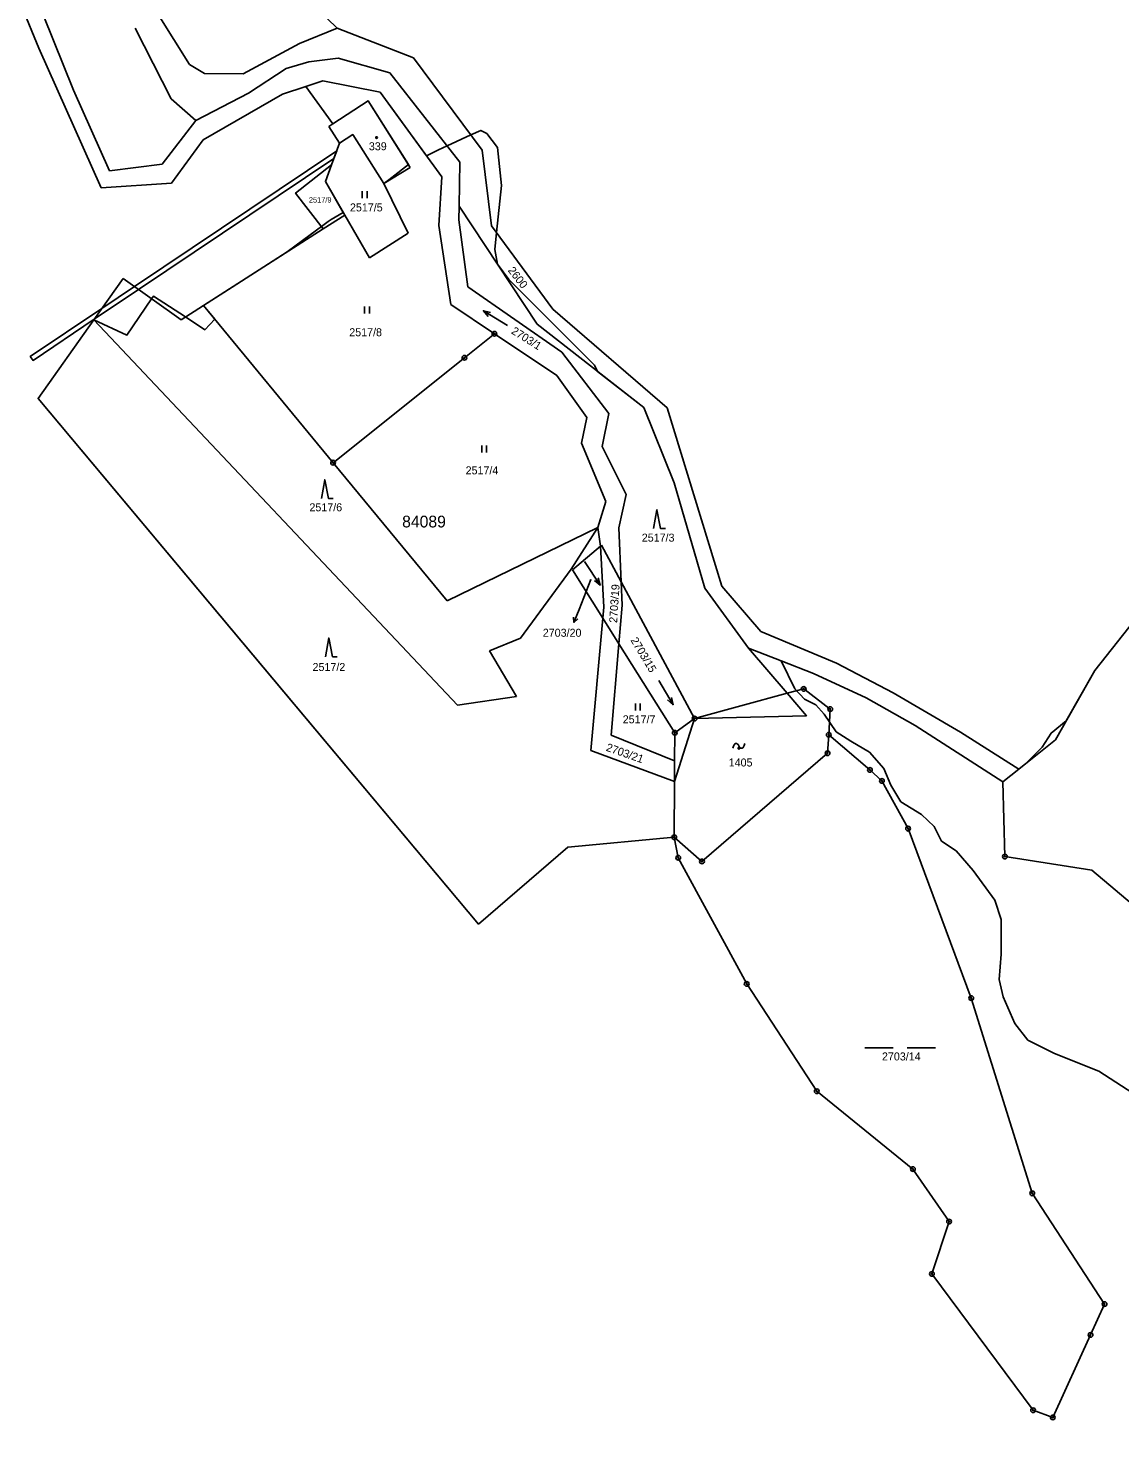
# Model space of a CAD drawing. Extents: x -439246 to -433691, y -1130252 to -1121148.
# Drawn here: x -435043.3 to -434811.4, y -1129251.1 to -1128951.6 of the extents above; entities that cross this region are included whole.
import ezdxf

# ---------------------------------------------------------------- set-up
doc = ezdxf.new("R2010")
doc.units = 0
for name, color, linetype in [('Vrstva 1', 7, 'Continuous'), ('Vrstva 16', 7, 'Continuous'), ('Vrstva 18', 7, 'Continuous'), ('Vrstva 19', 7, 'Continuous'), ('Vrstva 24', 7, 'Continuous'), ('Vrstva 25', 7, 'Continuous'), ('Vrstva 3', 7, 'Continuous'), ('Vrstva 30', 7, 'Continuous'), ('Vrstva 37', 7, 'Continuous'), ('Vrstva 4', 7, 'Continuous'), ('Vrstva 52', 7, 'Continuous'), ('Vrstva 53', 7, 'Continuous')]:
    doc.layers.add(name, color=color, linetype=linetype)

msp = doc.modelspace()

# ---------------------------------------------------------------- linework, layer by layer
at = {"layer": 'Vrstva 1'}
for p, q in [((-434978.54, -1129043.93), (-435006.09, -1129010.51)), ((-434944.27, -1129016.54), (-434953.56, -1129010.34)), ((-434944.27, -1129016.54), (-434950.65, -1129021.64)), ((-434944.27, -1129016.54), (-434930.99, -1129025.4)), ((-434950.65, -1129021.64), (-434978.54, -1129043.93)), ((-434978.54, -1129043.93), (-434954.34, -1129073.29)), ((-434901.74, -1129098.29), (-434905.94, -1129101.32)), ((-434873.47, -1129105.66), (-434873.23, -1129101.74)), ((-434900.16, -1129128.64), (-434873.47, -1129105.66)), ((-434906.05, -1129123.51), (-434900.16, -1129128.64))]:
    msp.add_line(p, q, dxfattribs=at)
for points in [[(-434977.66, -1128951.64), (-435022.42, -1128908.34)], [(-435048.52, -1128928), (-435033.72, -1128964.82)], [(-435041.06, -1128955.84), (-435051.98, -1128929.47)], [(-435015.72, -1128948.75), (-435009.1, -1128959.31)], [(-435012.95, -1128966.64), (-435020.61, -1128951.61)], [(-434985.67, -1128954.86), (-434977.66, -1128951.64)], [(-434977.66, -1128951.64), (-434961.47, -1128957.95)], [(-435027.85, -1128985.54), (-435041.06, -1128955.84)], [(-434997.63, -1128961.3), (-434985.67, -1128954.86)], [(-434983.69, -1128958.74), (-434988.54, -1128960.16)], [(-434977.47, -1128957.97), (-434983.69, -1128958.74)], [(-434966.51, -1128961.08), (-434977.47, -1128957.97)], [(-434961.47, -1128957.95), (-434946.86, -1128977.54)], [(-435009.1, -1128959.31), (-435005.86, -1128961.25)], [(-435005.86, -1128961.25), (-434997.63, -1128961.3)], [(-434988.54, -1128960.16), (-434996.55, -1128965.4)], [(-434951.62, -1128980.08), (-434966.51, -1128961.08)], [(-435033.72, -1128964.82), (-435026.08, -1128981.93)], [(-434989.33, -1128965.66), (-434984.36, -1128964)], [(-434984.36, -1128964), (-434980.74, -1128962.8)], [(-434984.36, -1128964), (-434978.6, -1128971.96)], [(-434980.74, -1128962.8), (-434968.54, -1128965.22)], [(-435007.72, -1128971.26), (-435012.95, -1128966.64)], [(-434996.55, -1128965.4), (-435007.72, -1128971.26)], [(-435006.16, -1128975.33), (-434989.33, -1128965.66)], [(-434971.07, -1128967.09), (-434978.6, -1128971.96)], [(-434962.15, -1128981.22), (-434971.07, -1128967.09)], [(-434968.54, -1128965.22), (-434955.45, -1128983.22)], [(-435007.72, -1128971.26), (-435014.86, -1128980.52)], [(-434978.6, -1128971.96), (-434979.49, -1128972.54)], [(-434977.18, -1128976.06), (-434979.49, -1128972.54)], [(-435012.86, -1128984.52), (-435006.16, -1128975.33)], [(-434978.87, -1128980.63), (-434977.18, -1128976.06)], [(-434974.37, -1128974.22), (-434977.18, -1128976.06)], [(-434967.8, -1128984.62), (-434974.37, -1128974.22)], [(-434946.86, -1128977.54), (-434944.87, -1128993.59)], [(-435014.86, -1128980.52), (-435026.08, -1128981.93)], [(-434980.63, -1128994.24), (-434986.52, -1128986.65), (-434978.87, -1128980.63)], [(-434980.18, -1128984.2), (-434978.87, -1128980.63)], [(-434967.8, -1128984.62), (-434962.15, -1128981.22)], [(-434951.77, -1128989.47), (-434951.62, -1128980.08)], [(-435027.85, -1128985.54), (-435012.86, -1128984.52)], [(-434976.08, -1128991.33), (-434980.18, -1128984.2)], [(-434962.6, -1128995.17), (-434967.8, -1128984.62)], [(-434955.45, -1128983.22), (-434956.1, -1128993.53)], [(-434980.63, -1128994.24), (-434976.08, -1128991.33)], [(-434976.08, -1128991.33), (-434970.85, -1129000.43)], [(-434951.82, -1128992.31), (-434951.77, -1128989.47)], [(-434935.22, -1129014.48), (-434951.77, -1128989.47)], [(-435006.09, -1129010.51), (-434980.63, -1128994.24)], [(-434956.1, -1128993.53), (-434953.56, -1129010.34)], [(-434949.89, -1129006.55), (-434951.82, -1128992.31)], [(-434944.87, -1128993.59), (-434931.84, -1129011.33)], [(-434970.85, -1129000.43), (-434962.6, -1128995.17)], [(-435029.37, -1129013.56), (-435023.18, -1129004.82)], [(-435023.18, -1129004.82), (-435010.86, -1129013.56)], [(-434929.92, -1129020.48), (-434949.89, -1129006.55)], [(-435010.86, -1129013.56), (-435006.09, -1129010.51)], [(-434931.84, -1129011.33), (-434907.55, -1129032.25)], [(-435041.24, -1129030.29), (-435029.37, -1129013.56)], [(-434952.14, -1129095.47), (-435029.37, -1129013.56)], [(-434912.55, -1129032.21), (-434935.22, -1129014.48)], [(-434919.94, -1129033.49), (-434929.92, -1129020.48)], [(-434930.99, -1129025.4), (-434924.62, -1129034.34)], [(-434947.63, -1129141.95), (-435041.24, -1129030.29)], [(-434921.4, -1129040.52), (-434919.94, -1129033.49)], [(-434906.07, -1129048.24), (-434912.55, -1129032.21)], [(-434907.55, -1129032.25), (-434895.94, -1129070.13)], [(-434924.62, -1129034.34), (-434925.75, -1129039.8)], [(-434925.75, -1129039.8), (-434920.62, -1129052.21)], [(-434916.25, -1129050.68), (-434921.4, -1129040.52)], [(-434899.52, -1129070.58), (-434906.07, -1129048.24)], [(-434917.83, -1129057.75), (-434916.25, -1129050.68)], [(-434922.32, -1129057.67), (-434920.62, -1129052.21)], [(-434954.34, -1129073.29), (-434922.32, -1129057.67)], [(-434927.93, -1129066.53), (-434922.32, -1129057.67)], [(-434921.72, -1129061.66), (-434922.32, -1129057.67)], [(-434917.83, -1129057.75), (-434917.34, -1129069.25)], [(-434927.71, -1129066.7), (-434921.72, -1129061.66)], [(-434921.72, -1129061.66), (-434921.51, -1129061.48)], [(-434921.02, -1129074.61), (-434921.72, -1129061.66)], [(-434921.51, -1129061.48), (-434917.34, -1129069.25)], [(-434938.71, -1129081.2), (-434927.93, -1129066.53)], [(-434921.24, -1129076.99), (-434927.71, -1129066.7)], [(-434917.34, -1129069.25), (-434901.74, -1129098.29)], [(-434917.34, -1129069.25), (-434917.13, -1129074.22)], [(-434890.26, -1129083.32), (-434899.52, -1129070.58)], [(-434895.94, -1129070.13), (-434887.64, -1129079.76)], [(-434816.69, -1129088.08), (-434804.65, -1129072.84)], [(-434921.24, -1129076.99), (-434921.02, -1129074.61)], [(-434917.13, -1129074.22), (-434917.82, -1129082.43)], [(-434923.77, -1129105.1), (-434921.24, -1129076.99)], [(-434917.82, -1129082.43), (-434921.24, -1129076.99)], [(-434938.71, -1129081.2), (-434945.35, -1129083.87)], [(-434887.64, -1129079.76), (-434871.57, -1129086.55)], [(-434945.35, -1129083.87), (-434939.6, -1129093.61)], [(-434917.82, -1129082.43), (-434919.46, -1129101.84)], [(-434905.94, -1129101.32), (-434917.82, -1129082.43)], [(-434890.26, -1129083.32), (-434882.04, -1129092.93)], [(-434890.26, -1129083.32), (-434883.33, -1129086.04)], [(-434876.45, -1129088.74), (-434883.33, -1129086.04)], [(-434871.57, -1129086.55), (-434859.52, -1129092.85)], [(-434865.25, -1129093.89), (-434876.45, -1129088.74)], [(-434825.05, -1129102.78), (-434816.69, -1129088.08)], [(-434939.6, -1129093.61), (-434952.14, -1129095.47)], [(-434901.74, -1129098.29), (-434882.04, -1129092.93)], [(-434882.04, -1129092.93), (-434878.55, -1129091.98), (-434872.91, -1129096.28), (-434873.23, -1129101.74)], [(-434859.52, -1129092.85), (-434845.21, -1129101.18)], [(-434854.84, -1129099.73), (-434865.25, -1129093.89)], [(-434836.22, -1129111.73), (-434854.84, -1129099.73)], [(-434919.46, -1129101.84), (-434905.97, -1129107.27)], [(-434905.97, -1129107.27), (-434905.94, -1129101.32)], [(-434873.23, -1129101.74), (-434864.47, -1129109.21)], [(-434845.21, -1129101.18), (-434832.82, -1129109.01)], [(-434832.82, -1129109.01), (-434825.05, -1129102.78)], [(-434905.99, -1129111.68), (-434923.77, -1129105.1)], [(-434905.99, -1129111.68), (-434905.97, -1129107.27)], [(-434906.05, -1129123.51), (-434905.99, -1129111.68)], [(-434864.47, -1129109.21), (-434861.91, -1129111.54)], [(-434861.91, -1129111.54), (-434856.36, -1129121.68)], [(-434836.22, -1129111.73), (-434832.82, -1129109.01)], [(-434835.77, -1129127.61), (-434836.22, -1129111.73)], [(-434906.05, -1129123.51), (-434928.65, -1129125.64)], [(-434905.2, -1129127.87), (-434906.05, -1129123.51)], [(-434856.36, -1129121.68), (-434842.95, -1129157.67)], [(-434928.65, -1129125.64), (-434947.63, -1129141.95)], [(-434890.66, -1129154.67), (-434905.2, -1129127.87)], [(-434817.34, -1129130.53), (-434835.77, -1129127.61)], [(-434807.39, -1129138.83), (-434817.34, -1129130.53)], [(-434875.76, -1129177.46), (-434890.66, -1129154.67)], [(-434842.95, -1129157.67), (-434829.98, -1129199.15)], [(-434855.33, -1129194), (-434875.76, -1129177.46)], [(-434847.66, -1129205.14), (-434855.33, -1129194)], [(-434829.98, -1129199.15), (-434814.61, -1129222.69)], [(-434851.29, -1129216.26), (-434847.66, -1129205.14)], [(-434829.78, -1129245.23), (-434851.29, -1129216.26)], [(-434814.61, -1129222.69), (-434817.58, -1129229.22)], [(-434817.58, -1129229.22), (-434825.61, -1129246.75)], [(-434825.61, -1129246.75), (-434829.78, -1129245.23)]]:
    msp.add_lwpolyline(points, dxfattribs=at)
at = {"layer": 'Vrstva 16'}
msp.add_line((-434926.27, -1129075.09), (-434927.37, -1129077.88), dxfattribs=at)
for points in [[(-434923.76, -1129068.75), (-434926.27, -1129075.09)], [(-434926.54, -1129077.13), (-434927.37, -1129077.88), (-434927.47, -1129076.77)]]:
    msp.add_lwpolyline(points, dxfattribs=at)
at = {"layer": 'Vrstva 24'}
for centre, radius in [((-434944.27, -1129016.54), 0.5), ((-434944.27, -1129016.54), 0.1), ((-434950.65, -1129021.64), 0.5), ((-434950.65, -1129021.64), 0.1), ((-434978.54, -1129043.93), 0.5), ((-434978.54, -1129043.93), 0.1), ((-434878.55, -1129091.98), 0.5), ((-434878.55, -1129091.98), 0.1), ((-434872.91, -1129096.28), 0.5), ((-434872.91, -1129096.28), 0.1), ((-434901.74, -1129098.29), 0.5), ((-434901.74, -1129098.29), 0.1), ((-434905.94, -1129101.32), 0.5), ((-434905.94, -1129101.32), 0.1), ((-434873.23, -1129101.74), 0.5), ((-434873.23, -1129101.74), 0.1), ((-434873.47, -1129105.66), 0.5), ((-434873.47, -1129105.66), 0.1), ((-434864.47, -1129109.21), 0.5), ((-434864.47, -1129109.21), 0.1), ((-434861.91, -1129111.54), 0.5), ((-434861.91, -1129111.54), 0.1), ((-434906.05, -1129123.51), 0.5), ((-434906.05, -1129123.51), 0.1), ((-434856.36, -1129121.68), 0.5), ((-434856.36, -1129121.68), 0.1), ((-434905.2, -1129127.87), 0.5), ((-434905.2, -1129127.87), 0.1), ((-434900.16, -1129128.64), 0.5), ((-434900.16, -1129128.64), 0.1), ((-434835.77, -1129127.61), 0.5), ((-434835.77, -1129127.61), 0.1), ((-434890.66, -1129154.67), 0.5), ((-434890.66, -1129154.67), 0.1), ((-434842.95, -1129157.67), 0.5), ((-434842.95, -1129157.67), 0.1), ((-434875.76, -1129177.46), 0.5), ((-434875.76, -1129177.46), 0.1), ((-434855.33, -1129194), 0.5), ((-434855.33, -1129194), 0.1), ((-434829.98, -1129199.15), 0.5), ((-434829.98, -1129199.15), 0.1), ((-434847.66, -1129205.14), 0.5), ((-434847.66, -1129205.14), 0.1), ((-434851.29, -1129216.26), 0.5), ((-434851.29, -1129216.26), 0.1), ((-434814.61, -1129222.69), 0.5), ((-434814.61, -1129222.69), 0.1), ((-434817.58, -1129229.22), 0.5), ((-434817.58, -1129229.22), 0.1), ((-434829.78, -1129245.23), 0.5), ((-434829.78, -1129245.23), 0.1), ((-434825.61, -1129246.75), 0.5), ((-434825.61, -1129246.75), 0.1)]:
    msp.add_circle(centre, radius, dxfattribs=at)
at = {"layer": 'Vrstva 25'}
for p, q in [((-434972.34, -1128987.77), (-434972.34, -1128986.27)), ((-434971.34, -1128987.77), (-434971.34, -1128986.27)), ((-434971.85, -1129012.27), (-434971.85, -1129010.77)), ((-434970.85, -1129012.27), (-434970.85, -1129010.77)), ((-434946.94, -1129041.8), (-434946.94, -1129040.3)), ((-434945.94, -1129041.8), (-434945.94, -1129040.3)), ((-434914.27, -1129096.6), (-434914.27, -1129095.1)), ((-434913.27, -1129096.6), (-434913.27, -1129095.1)), ((-434865.53, -1129168.22), (-434859.53, -1129168.22)), ((-434856.53, -1129168.22), (-434850.53, -1129168.22))]:
    msp.add_line(p, q, dxfattribs=at)
for points in [[(-434941.48, -1129014.76), (-434946.62, -1129011.64), (-434945.59, -1129012.85)], [(-434946.62, -1129011.64), (-434945.07, -1129011.99)], [(-434981.01, -1129051.56), (-434980.31, -1129047.56), (-434979.51, -1129051.56), (-434978.51, -1129051.56)], [(-434910.44, -1129057.94), (-434909.74, -1129053.94), (-434908.94, -1129057.94), (-434907.94, -1129057.94)], [(-434925.11, -1129064.94), (-434921.77, -1129069.92), (-434922.19, -1129068.4)], [(-434921.77, -1129069.92), (-434923.02, -1129068.95)], [(-434980.16, -1129085.17), (-434979.46, -1129081.17), (-434978.66, -1129085.17), (-434977.66, -1129085.17)], [(-434909.33, -1129090.18), (-434906.29, -1129095.36), (-434906.62, -1129093.81)], [(-434906.29, -1129095.36), (-434907.48, -1129094.32)]]:
    msp.add_lwpolyline(points, dxfattribs=at)
msp.add_circle((-434969.32, -1128974.86), 0.175, dxfattribs=at)
msp.add_open_spline([(-434893.58, -1129104.59), (-434893.55, -1129104.42), (-434893.49, -1129104.16), (-434893.36, -1129103.86), (-434893.17, -1129103.67), (-434892.89, -1129103.54), (-434892.61, -1129103.68), (-434892.36, -1129103.92), (-434892.3, -1129104.26), (-434892.05, -1129104.5), (-434891.77, -1129104.64), (-434891.49, -1129104.51), (-434891.3, -1129104.32), (-434891.17, -1129104.02), (-434891.11, -1129103.76), (-434891.08, -1129103.59)], degree=3, dxfattribs=at)
at = {"layer": 'Vrstva 3'}
for points in [[(-434971.07, -1128967.09), (-434978.6, -1128971.96)], [(-434962.15, -1128981.22), (-434971.07, -1128967.09)], [(-434978.6, -1128971.96), (-434979.49, -1128972.54)], [(-434977.18, -1128976.06), (-434979.49, -1128972.54)], [(-434974.37, -1128974.22), (-434977.18, -1128976.06)], [(-434967.8, -1128984.62), (-434974.37, -1128974.22)], [(-434967.8, -1128984.62), (-434962.15, -1128981.22)], [(-434901.74, -1129098.29), (-434882.04, -1129092.93)], [(-434882.04, -1129092.93), (-434878.55, -1129091.98), (-434872.91, -1129096.28), (-434873.23, -1129101.74)], [(-434901.74, -1129098.29), (-434905.94, -1129101.32)], [(-434905.97, -1129107.27), (-434905.94, -1129101.32)], [(-434873.47, -1129105.66), (-434873.23, -1129101.74)], [(-434900.16, -1129128.64), (-434873.47, -1129105.66)], [(-434905.99, -1129111.68), (-434905.97, -1129107.27)], [(-434906.05, -1129123.51), (-434905.99, -1129111.68)], [(-434906.05, -1129123.51), (-434900.16, -1129128.64)]]:
    msp.add_lwpolyline(points, dxfattribs=at)
at = {"layer": 'Vrstva 30'}
msp.add_lwpolyline([(-435020.77, -1129006.53), (-434977.78, -1128977.68), (-434978.37, -1128979.28), (-435019.89, -1129007.15), (-435029.3, -1129013.47), (-435042.3, -1129022.19), (-435042.9, -1129021.38), (-435027.67, -1129011.16), (-435020.77, -1129006.53)], dxfattribs=at)
at = {"layer": 'Vrstva 37'}
for centre in [(-434969.32, -1128974.86), (-434892.33, -1129104.59)]:
    msp.add_circle(centre, 0.175, dxfattribs=at)
at = {"layer": 'Vrstva 4'}
for points in [[(-434883.33, -1129086.04), (-434880.45, -1129092)], [(-434880.45, -1129092), (-434878.34, -1129094.19)], [(-434878.34, -1129094.19), (-434875.97, -1129095.36)], [(-434875.97, -1129095.36), (-434874.18, -1129097.38)], [(-434874.18, -1129097.38), (-434871.64, -1129101.13)], [(-434871.64, -1129101.13), (-434868.53, -1129103.11)], [(-434868.53, -1129103.11), (-434864.59, -1129105.45)], [(-434864.59, -1129105.45), (-434861.51, -1129108.88)], [(-434861.51, -1129108.88), (-434860.03, -1129112.43)], [(-434860.03, -1129112.43), (-434857.92, -1129115.99)], [(-434857.92, -1129115.99), (-434853.49, -1129118.65)], [(-434853.49, -1129118.65), (-434850.83, -1129121.25)], [(-434850.83, -1129121.25), (-434849.29, -1129124.34)], [(-434849.29, -1129124.34), (-434846.12, -1129126.37)], [(-434846.12, -1129126.37), (-434842.52, -1129130.55)], [(-434842.52, -1129130.55), (-434837.96, -1129136.9)], [(-434837.96, -1129136.9), (-434836.6, -1129140.96)], [(-434836.6, -1129140.96), (-434836.6, -1129148.35)], [(-434836.6, -1129148.35), (-434837.03, -1129153.71)], [(-434837.03, -1129153.71), (-434836.17, -1129157.44)], [(-434836.17, -1129157.44), (-434833.64, -1129163.06)], [(-434833.64, -1129163.06), (-434830.9, -1129166.62)], [(-434830.9, -1129166.62), (-434825.22, -1129169.44)], [(-434825.22, -1129169.44), (-434815.84, -1129173.22)], [(-434815.84, -1129173.22), (-434808.62, -1129177.9)]]:
    msp.add_lwpolyline(points, dxfattribs=at)
at = {"layer": 'Vrstva 52'}
for points in [[(-434968.54, -1128965.22), (-434980.74, -1128962.8), (-434984.36, -1128964), (-434978.6, -1128971.96), (-434971.07, -1128967.09), (-434962.55, -1128980.58), (-434966.1, -1128983.35), (-434966.7, -1128983.82), (-434966.98, -1128984.04), (-434967.49, -1128984.43), (-434967.8, -1128984.62), (-434974.37, -1128974.22), (-434977.18, -1128976.06), (-434978.86, -1128980.63), (-434980.18, -1128984.2), (-434976.38, -1128990.81), (-434978.97, -1128992.27), (-434979.62, -1128992.72), (-434981, -1128993.76), (-434983.39, -1128995.55), (-434988.29, -1128999.13), (-435000, -1129006.62), (-435006.09, -1129010.51), (-435003.65, -1129013.47), (-435005.79, -1129015.68), (-435009.93, -1129012.96), (-435016.71, -1129008.52), (-435017.12, -1129009.12), (-435022.36, -1129016.81), (-435029.37, -1129013.56), (-435041.24, -1129030.29), (-435000, -1129079.48), (-434947.63, -1129141.95), (-434928.65, -1129125.64), (-434906.05, -1129123.51), (-434905.99, -1129111.68), (-434901.74, -1129098.29), (-434877.98, -1129097.69), (-434882.05, -1129092.93), (-434890.26, -1129083.32), (-434899.52, -1129070.58)], [(-434899.52, -1129070.58), (-434906.07, -1129048.24), (-434912.55, -1129032.21), (-434922.36, -1129024.54), (-434922.98, -1129023.24), (-434941.24, -1129004.98), (-434943.58, -1129001.79), (-434944.21, -1128998.61), (-434943.82, -1128995.02), (-434942.73, -1128985.02), (-434943.58, -1128976.95), (-434945.91, -1128973.98), (-434947.18, -1128973.34), (-434949.27, -1128974.31), (-434954.31, -1128976.65), (-434956.12, -1128977.49), (-434958.73, -1128978.71), (-434968.54, -1128965.22)], [(-434771.23, -1129105.62), (-434770.76, -1129084.87), (-434771.35, -1129069.24), (-434781.69, -1129065.99), (-434794.05, -1129065.87), (-434804.65, -1129072.84), (-434816.69, -1129088.08), (-434822.76, -1129098.75), (-434825.95, -1129101.37), (-434827.86, -1129104.34), (-434831.33, -1129107.81), (-434832.82, -1129109.01), (-434836.22, -1129111.73), (-434835.77, -1129127.61), (-434817.34, -1129130.53), (-434807.39, -1129138.83), (-434807.82, -1129154.14), (-434796.56, -1129173.5), (-434784.92, -1129188.19), (-434758.37, -1129227.46), (-434736.4, -1129242.11), (-434724.3, -1129251.09)]]:
    msp.add_lwpolyline(points, dxfattribs=at)

# ---------------------------------------------------------------- texts
at = {"layer": 'Vrstva 16'}
for s, rotation, p in [('2600', 308.1605, (-434941.51, -1129003.12)), ('2703/1', 327.8178, (-434940.84, -1129016.37))]:
    msp.add_text(s, height=1.7, rotation=rotation, dxfattribs=at).set_placement(p)
msp.add_text('2703/20', height=1.7, dxfattribs=at).set_placement((-434933.99, -1129080.91))
at = {"layer": 'Vrstva 18'}
for s, height, p in [('2517/9', 1.14, (-434983.7, -1128988.67)), ('2517/5', 1.7, (-434974.97, -1128990.55)), ('2517/8', 1.7, (-434975.12, -1129017.07)), ('2517/4', 1.7, (-434950.39, -1129046.41)), ('2517/6', 1.7, (-434983.58, -1129054.26)), ('2517/3', 1.7, (-434912.95, -1129060.7)), ('2703/20', 0.1, (-434924.03, -1129068.75)), ('2517/2', 1.7, (-434982.92, -1129088.19)), ('2517/7', 1.7, (-434917, -1129099.3)), ('2703/14', 1.7, (-434861.91, -1129170.92))]:
    msp.add_text(s, height=height, dxfattribs=at).set_placement(p)
for s, rotation, p in [('2703/19', 86.2199, (-434918.2, -1129078.01)), ('2703/15', 300.9417, (-434915.4, -1129081.64)), ('2703/21', 340.7795, (-434920.68, -1129105.09))]:
    msp.add_text(s, height=1.7, rotation=rotation, dxfattribs=at).set_placement(p)
at = {"layer": 'Vrstva 19'}
for s, p in [('339', (-434970.95, -1128977.56)), ('1405', (-434894.48, -1129108.47))]:
    msp.add_text(s, height=1.7, dxfattribs=at).set_placement(p)
at = {"layer": 'Vrstva 53'}
msp.add_text('84089', height=2.5, dxfattribs=at).set_placement((-434963.88, -1129057.69))

doc.saveas('drawing.dxf')
